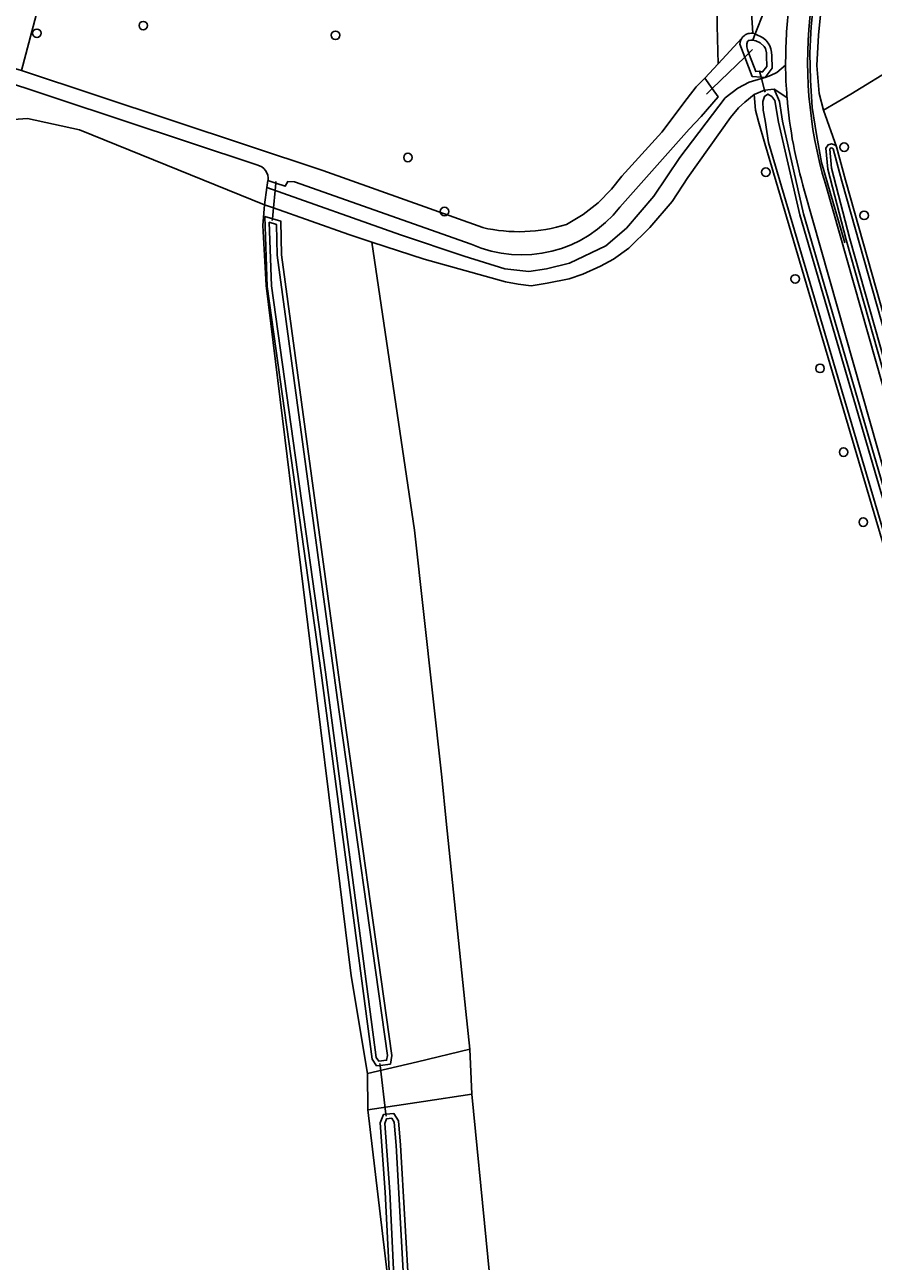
# Model space of a CAD drawing. Extents: x 162879 to 165540, y 384011 to 385181.
# Drawn here: x 164773.1 to 164870.1, y 384825.2 to 384966.7 of the extents above; entities that cross this region are included whole.
import ezdxf

# ---------------------------------------------------------------- set-up
doc = ezdxf.new("R2010")
doc.units = 0
for name, color, linetype in [('IMGEO_Boom', 7, 'Continuous'), ('IMGEO_Bouwland', 7, 'Continuous'), ('IMGEO_Duiker', 7, 'Continuous'), ('IMGEO_Fietspad_gesloten', 7, 'Continuous'), ('IMGEO_Grasland_agrarisch', 7, 'Continuous'), ('IMGEO_Grasland_overig', 7, 'Continuous'), ('IMGEO_Groenvoorziening', 7, 'Continuous'), ('IMGEO_Hek', 7, 'Continuous'), ('IMGEO_Loofbos', 7, 'Continuous'), ('IMGEO_Oever', 7, 'Continuous'), ('IMGEO_Waterloop', 7, 'Continuous')]:
    doc.layers.add(name, color=color, linetype=linetype)

msp = doc.modelspace()

# ---------------------------------------------------------------- linework, layer by layer
at = {"layer": 'IMGEO_Boom'}
for centre in [(164774.46, 384965.74), (164786.63, 384966.62), (164808.61, 384965.51), (164866.79, 384952.72), (164816.9, 384951.54), (164857.83, 384949.85), (164821.07, 384945.35), (164869.07, 384944.91), (164861.2, 384937.63), (164864.03, 384927.4), (164866.73, 384917.82), (164868.98, 384909.81)]:
    msp.add_circle(centre, 0.489, dxfattribs=at)
at = {"layer": 'IMGEO_Bouwland'}
msp.add_lwpolyline([(164953.8, 385034.63), (164950.84, 385083.14), (164922.9, 385061.76), (164893.62, 385039.61), (164873.85, 385024.63), (164871.73, 385026.49), (164871.05, 385027.36), (164866.65, 385024.11), (164867.8, 385021.25), (164868.47, 385018.66), (164868.8, 385016.01), (164868.81, 385013.33), (164868.68, 385012), (164868.24, 385009.62), (164863.87, 384965.52), (164863.68, 384962.05), (164863.95, 384958.84), (164864.42, 384956.93), (164867.56, 384958.77), (164872.79, 384961.97), (164872.05, 384963.06), (164871.54, 384963.84), (164924.42, 385004.61), (164954.27, 385026.82)], close=True, dxfattribs=at)
msp.add_lwpolyline([(164875.17, 384894), (164857.72, 384953.12), (164857, 384955.64), (164856.67, 384956.95), (164856.48, 384958.72), (164855.44, 384957.86), (164854.7, 384957.22), (164853.8, 384956.12), (164848.9, 384949.24), (164847.12, 384946.5), (164844.55, 384943.5), (164842.16, 384941.17), (164840.41, 384939.88), (164838.94, 384939.1), (164836.9, 384938.17), (164835.34, 384937.65), (164832.82, 384937.13), (164831, 384936.86), (164829.52, 384937.02), (164828.06, 384937.3), (164818.75, 384939.9), (164812.75, 384941.85), (164817.63, 384908.88), (164820.77, 384880.61), (164821.28, 384875.6), (164823.53, 384853.8), (164823.97, 384849.49), (164824.22, 384844.33), (164829.14, 384794.23)], dxfattribs=at)
at = {"layer": 'IMGEO_Duiker'}
for points in [[(164856.33, 384964.95), (164856.62, 384965.67), (164857.65, 384968.28), (164857.82, 384968.7)], [(164856.3, 384963.88), (164855.42, 384963.02), (164851.71, 384959.42), (164851.05, 384958.78)], [(164857.12, 384961.39), (164857.3, 384960.73), (164857.33, 384960.58), (164857.69, 384959.24), (164857.75, 384959.01)], [(164801.79, 384948.77), (164801.78, 384948.6), (164801.7, 384947.77), (164801.51, 384945.76), (164801.39, 384944.52), (164801.37, 384944.32)], [(164813.68, 384847.86), (164813.71, 384847.64), (164814.38, 384842.04), (164814.41, 384841.82)]]:
    msp.add_lwpolyline(points, dxfattribs=at)
at = {"layer": 'IMGEO_Fietspad_gesloten'}
for points in [[(164862.26, 384947.68), (164880.94, 384881.86)], [(164883.38, 384882.53), (164864.64, 384948.52)]]:
    msp.add_lwpolyline(points, dxfattribs=at)
for centre, radius, start, end in [((164911.82, 384962.51), 51.72, 172.9372, 180.4344), ((164911.61, 384962.49), 49, 172.6729, 196.5664), ((164911.37, 384962.49), 51.28, 180.4161, 184.5603), ((164911.74, 384962.51), 51.64, 184.5506, 196.679)]:
    msp.add_arc(centre, radius, start, end, dxfattribs=at)
at = {"layer": 'IMGEO_Grasland_agrarisch'}
for points in [[(164852.27, 384968.61), (164852.28, 384966.58)], [(164856.33, 384965.74), (164856.2, 384968.12)], [(164852.28, 384966.58), (164852.38, 384962.26), (164855.1, 384965.2)], [(164872.79, 384961.97), (164867.56, 384958.77), (164864.42, 384956.93), (164865.93, 384952.76), (164866.95, 384948.93), (164875.44, 384918.83)], [(164760.1, 384803.94), (164792.03, 384778.95), (164813.9, 384761.07), (164817.51, 384760.18), (164824.77, 384767.33), (164822.79, 384770.69), (164821.15, 384774.78), (164818.48, 384790.46), (164812.31, 384842.56), (164812.27, 384846.7), (164810.39, 384857.89), (164808.75, 384871.21), (164805.99, 384893.72), (164800.7, 384936.87), (164800.32, 384943.73), (164800.51, 384946.1), (164779.33, 384954.69), (164773.39, 384955.99), (164769.11, 384955.68)]]:
    msp.add_lwpolyline(points, dxfattribs=at)
msp.add_arc((164856.16, 384964.45), 1.3, 82.3246, 144.9098, dxfattribs=at)
at = {"layer": 'IMGEO_Grasland_overig'}
for points in [[(164860.09, 384962.11), (164859.09, 384961.24), (164858.36, 384960.93), (164857.77, 384960.7), (164857.33, 384960.58), (164855.93, 384960.16), (164854.64, 384959.46), (164853.18, 384958.35), (164847.99, 384951.52), (164845.01, 384947.09), (164841.88, 384943.44), (164839.53, 384941.43), (164835.37, 384939.42), (164832.73, 384938.78), (164830.72, 384938.5), (164827.99, 384938.8), (164823.34, 384940.24), (164816.03, 384942.67), (164800.76, 384948.09)], [(164799.62, 384950.69), (164768.9, 384960.88), (164767.23, 384961.08), (164763.74, 384961.3)], [(164800.76, 384948.09), (164800.51, 384946.1), (164801.51, 384945.76), (164810.15, 384942.7), (164812.75, 384941.85), (164818.75, 384939.9), (164828.06, 384937.3), (164829.52, 384937.02), (164831, 384936.86), (164832.82, 384937.13), (164835.34, 384937.65), (164836.9, 384938.17), (164838.94, 384939.1), (164840.41, 384939.88), (164842.16, 384941.17), (164844.55, 384943.5), (164847.12, 384946.5), (164848.9, 384949.24), (164853.8, 384956.12), (164854.7, 384957.22), (164855.44, 384957.86), (164856.48, 384958.72), (164857.69, 384959.24), (164858.8, 384959.35), (164860.25, 384958.41)], [(164769.11, 384955.68), (164773.39, 384955.99), (164779.33, 384954.69), (164800.51, 384946.1), (164800.76, 384948.09), (164800.89, 384948.9)]]:
    msp.add_lwpolyline(points, dxfattribs=at)
msp.add_lwpolyline([(164817.99, 384848.06), (164812.27, 384846.7), (164812.31, 384842.56), (164818.68, 384843.51), (164824.22, 384844.33), (164823.97, 384849.49)], close=True, dxfattribs=at)
for centre, radius, start, end in [((164911.37, 384962.49), 51.28, 180.4161, 184.5603), ((164799.28, 384949.09), 1.63, 353.1685, 77.8887)]:
    msp.add_arc(centre, radius, start, end, dxfattribs=at)
at = {"layer": 'IMGEO_Groenvoorziening'}
for points in [[(164776.84, 385005.27), (164776.9, 385006.45), (164776.98, 385008.23), (164777.03, 385009.4), (164778.02, 385031.34), (164777.87, 385041.44), (164771.29, 385041.67), (164742.64, 385042.32), (164723.71, 385042.61), (164711.92, 385042.87), (164705.81, 385043), (164699.71, 385043.06), (164694.41, 385043.06), (164689.12, 385043.01), (164683.83, 385042.91), (164674.6, 385042.97), (164669.17, 385043), (164656.24, 385012.89), (164777.77, 384980.66), (164772.69, 384961.47), (164807.18, 384950.04), (164825.45, 384943.5)], [(164878.38, 384901.91), (164867.04, 384942.12), (164864.91, 384950.21), (164864.69, 384952.6), (164864.96, 384952.97), (164865.34, 384953.08), (164865.69, 384952.99), (164865.93, 384952.76), (164864.42, 384956.93), (164863.95, 384958.84), (164863.68, 384962.05), (164863.87, 384965.52), (164868.24, 385009.62), (164868.68, 385012), (164868.81, 385013.33), (164868.8, 385016.01), (164868.47, 385018.66), (164867.8, 385021.25), (164866.65, 385024.11), (164865.25, 385027.24), (164864.79, 385028.57), (164863.98, 385028.56)], [(164772.96, 384975.77), (164769.39, 384962.69), (164771.01, 384961.99), (164772.69, 384961.47), (164777.77, 384980.66), (164656.24, 385012.89), (164654.92, 385009.81), (164658.84, 385008.74), (164702.25, 384996.73), (164724.23, 384990.65), (164772.08, 384977.41)], [(164835.05, 384943.86), (164836.93, 384944.99), (164838.65, 384946.35), (164840.17, 384947.92), (164841.35, 384949.4), (164845.93, 384954.41), (164848.85, 384958.28), (164849.88, 384959.62), (164850.86, 384960.62), (164852.38, 384962.26), (164852.28, 384966.58), (164852.27, 384968.61), (164781.32, 384987.93), (164774.04, 384985.1), (164776.73, 385002.79), (164776.84, 385005.27)], [(164857.12, 384969.03), (164857.02, 384970.16), (164859.24, 384993.9), (164858.5, 384993.95), (164856.2, 384968.12), (164856.33, 384965.74)], [(164855.1, 384965.2), (164852.38, 384962.26), (164850.86, 384960.62), (164851.71, 384959.42), (164852.38, 384958.48), (164850.43, 384956.21), (164849.05, 384954.76), (164841.15, 384945.84)], [(164847.99, 384951.52), (164853.18, 384958.35), (164854.64, 384959.46), (164855.93, 384960.16), (164857.33, 384960.58), (164857.77, 384960.7), (164857.3, 384960.73), (164856.28, 384960.78), (164855.42, 384963.02), (164854.86, 384964.51)], [(164856.62, 384965.67), (164856.88, 384965.53)], [(164858.51, 384963.18), (164858.54, 384961.76), (164857.77, 384960.7), (164858.36, 384960.93), (164859.09, 384961.24), (164860.09, 384962.11)], [(164860.25, 384958.41), (164858.8, 384959.35), (164859.39, 384957.92), (164859.73, 384955.67), (164862.16, 384945.07), (164874.03, 384904.4), (164880.72, 384881.06)], [(164824.12, 384941.61), (164803.93, 384948.75), (164803.15, 384948.78), (164802.87, 384948.23), (164801.78, 384948.6), (164800.89, 384948.9), (164800.76, 384948.09), (164816.03, 384942.67), (164823.34, 384940.24), (164827.99, 384938.8), (164830.72, 384938.5), (164832.73, 384938.78), (164835.37, 384939.42), (164839.53, 384941.43), (164841.88, 384943.44), (164845.01, 384947.09), (164847.99, 384951.52)], [(164880.94, 384881.86), (164862.26, 384947.68)], [(164864.64, 384948.52), (164883.38, 384882.53)]]:
    msp.add_lwpolyline(points, dxfattribs=at)
for centre, radius, start, end in [((164911.82, 384962.51), 51.72, 172.9372, 180.4344), ((164911.61, 384962.49), 49, 172.6729, 196.5664), ((164856.16, 384964.45), 1.3, 144.8204, 177.6176), ((164856.16, 384964.48), 1.27, 69.0496, 82.5037), ((164856.19, 384963.31), 2.32, 356.6232, 72.8), ((164911.74, 384962.51), 51.64, 184.5506, 196.679), ((164829.93, 384954.63), 14.25, 245.9554, 321.9222), ((164829.59, 384961.51), 18.47, 257.0274, 287.1927)]:
    msp.add_arc(centre, radius, start, end, dxfattribs=at)
at = {"layer": 'IMGEO_Hek'}
msp.add_lwpolyline([(164866.88, 384941.76), (164864.21, 384950.95), (164863.61, 384954.16), (164863.15, 384957.24), (164862.94, 384960.37), (164862.86, 384963.48), (164863.02, 384966.51), (164863.67, 384973.02)], dxfattribs=at)
at = {"layer": 'IMGEO_Loofbos'}
for points in [[(164817.63, 384908.88), (164812.75, 384941.85), (164810.15, 384942.7), (164801.51, 384945.76), (164800.51, 384946.1), (164800.32, 384943.73), (164800.7, 384936.87), (164805.99, 384893.72), (164808.75, 384871.21), (164810.39, 384857.89), (164812.27, 384846.7), (164817.99, 384848.06), (164823.97, 384849.49), (164823.53, 384853.8), (164821.28, 384875.6), (164820.77, 384880.61)], [(164815.06, 384848.75), (164814.89, 384847.78), (164813.71, 384847.64), (164813.32, 384847.59), (164812.8, 384848.34), (164806.97, 384892.56), (164800.79, 384936.78), (164800.52, 384944.78), (164802.37, 384944.24), (164802.44, 384940.4), (164809.28, 384889.82)]]:
    msp.add_lwpolyline(points, close=True, dxfattribs=at)
for points in [[(164829.14, 384794.23), (164824.22, 384844.33), (164818.68, 384843.51), (164812.31, 384842.56), (164818.48, 384790.46)], [(164814.77, 384823.41), (164814.3, 384833.13), (164813.71, 384841.07), (164814.09, 384842.01), (164814.38, 384842.04), (164815.3, 384842.12), (164815.83, 384841.3), (164816.06, 384838.52), (164817.04, 384821.41)]]:
    msp.add_lwpolyline(points, dxfattribs=at)
at = {"layer": 'IMGEO_Oever'}
for points in [[(164854.86, 384964.51), (164855.42, 384963.02), (164856.28, 384960.78), (164857.3, 384960.73), (164857.77, 384960.7), (164858.54, 384961.76), (164858.51, 384963.18)], [(164855.65, 384964.52), (164855.73, 384964.81), (164855.93, 384964.94)], [(164856.7, 384964.89), (164857.2, 384964.64), (164857.63, 384964.23), (164857.79, 384964.01), (164857.9, 384963.5), (164857.9, 384963.16), (164857.93, 384961.95), (164857.47, 384961.33), (164857.33, 384961.33), (164857.12, 384961.39), (164856.7, 384961.36), (164855.98, 384963.24), (164855.89, 384963.48), (164855.74, 384963.89)], [(164856.88, 384965.53), (164856.62, 384965.67)], [(164880.72, 384881.06), (164874.03, 384904.4), (164862.16, 384945.07), (164859.73, 384955.67), (164859.39, 384957.92), (164858.8, 384959.35), (164857.69, 384959.24), (164856.48, 384958.72), (164856.67, 384956.95), (164857, 384955.64), (164857.72, 384953.12), (164875.17, 384894), (164876.56, 384888.47), (164878.92, 384880.53), (164881.33, 384874.38), (164884.71, 384869.09), (164886.68, 384866.58), (164889.16, 384862.59), (164890.2, 384860.51), (164891.4, 384857.28), (164893.66, 384848.69), (164896.5, 384839.01), (164898.65, 384830.94), (164902.57, 384813.89)], [(164875.59, 384894.11), (164858.14, 384953.24), (164857.75, 384955.76), (164857.52, 384956.95), (164857.48, 384957.93), (164857.67, 384958.52), (164858.05, 384958.79), (164858.51, 384958.52), (164858.85, 384958.04), (164859.3, 384955.59), (164861.74, 384944.96), (164873.61, 384904.28)], [(164866.95, 384948.93), (164865.93, 384952.76), (164865.69, 384952.99), (164865.34, 384953.08), (164864.96, 384952.97), (164864.69, 384952.6), (164864.91, 384950.21), (164867.04, 384942.12), (164878.38, 384901.91), (164882.74, 384886.91), (164885.08, 384879.6), (164886.26, 384877.52)], [(164886.65, 384877.93), (164886.49, 384878.06), (164886.38, 384878.2), (164885.48, 384879.78), (164883.16, 384887.03), (164878.8, 384902.04), (164867.46, 384942.23), (164865.34, 384950.29), (164865.14, 384952.47)], [(164865.53, 384952.53), (164866.53, 384948.82), (164875.02, 384918.71), (164886.23, 384881.23), (164886.72, 384879.64), (164887.16, 384878.62)], [(164887.87, 384878.09), (164887.13, 384879.79), (164886.65, 384881.36), (164875.44, 384918.83), (164866.95, 384948.93)], [(164817.04, 384821.41), (164816.06, 384838.52), (164815.83, 384841.3), (164815.3, 384842.12), (164814.38, 384842.04), (164814.09, 384842.01), (164813.71, 384841.07), (164814.3, 384833.13), (164814.77, 384823.41)], [(164815.29, 384823.46), (164814.82, 384833.17), (164814.24, 384840.98), (164814.46, 384841.52), (164815.04, 384841.58), (164815.32, 384841.13), (164815.55, 384838.48), (164816.52, 384821.36)]]:
    msp.add_lwpolyline(points, dxfattribs=at)
for points in [[(164809.28, 384889.82), (164802.44, 384940.4), (164802.37, 384944.24), (164800.52, 384944.78), (164800.79, 384936.78), (164806.97, 384892.56), (164812.8, 384848.34), (164813.32, 384847.59), (164813.71, 384847.64), (164814.89, 384847.78), (164815.06, 384848.75)], [(164801.94, 384940.36), (164808.79, 384889.75), (164814.55, 384848.76), (164814.46, 384848.22), (164813.56, 384848.12), (164813.27, 384848.53), (164807.46, 384892.63), (164801.29, 384936.83), (164801.03, 384944.11), (164801.88, 384943.86)]]:
    msp.add_lwpolyline(points, close=True, dxfattribs=at)
for centre, radius, start, end in [((164856.16, 384964.45), 1.3, 144.8204, 177.6176), ((164856.16, 384964.45), 1.3, 82.3246, 144.9098), ((164857.62, 384964.49), 1.97, 178.9138, 197.5994), ((164856.19, 384963.09), 1.86, 74.1328, 97.9717), ((164856.16, 384964.48), 1.27, 69.0496, 82.5037), ((164856.19, 384963.31), 2.32, 356.6232, 72.8), ((164865.35, 384952.4), 0.222, 35.2373, 161.8385)]:
    msp.add_arc(centre, radius, start, end, dxfattribs=at)
at = {"layer": 'IMGEO_Waterloop'}
for points in [[(164855.93, 384964.94), (164855.73, 384964.81), (164855.65, 384964.52)], [(164857.9, 384963.5), (164857.79, 384964.01), (164857.63, 384964.23), (164857.2, 384964.64), (164856.7, 384964.89)], [(164855.74, 384963.89), (164855.89, 384963.48), (164855.98, 384963.24), (164856.7, 384961.36), (164857.12, 384961.39), (164857.33, 384961.33), (164857.47, 384961.33), (164857.93, 384961.95), (164857.9, 384963.16), (164857.9, 384963.5)], [(164762.73, 384961.36), (164763.15, 384961.34), (164763.74, 384961.3), (164767.23, 384961.08), (164768.9, 384960.88), (164799.62, 384950.69)], [(164825.45, 384943.5), (164807.18, 384950.04), (164772.69, 384961.47)], [(164841.15, 384945.84), (164849.05, 384954.76), (164850.43, 384956.21), (164852.38, 384958.48), (164851.71, 384959.42), (164850.86, 384960.62), (164849.88, 384959.62), (164848.85, 384958.28), (164845.93, 384954.41), (164841.35, 384949.4), (164840.17, 384947.92), (164838.65, 384946.35), (164836.93, 384944.99), (164835.05, 384943.86)], [(164873.61, 384904.28), (164861.74, 384944.96), (164859.3, 384955.59), (164858.85, 384958.04), (164858.51, 384958.52), (164858.05, 384958.79), (164857.67, 384958.52), (164857.48, 384957.93), (164857.52, 384956.95), (164857.75, 384955.76), (164858.14, 384953.24), (164875.59, 384894.11)], [(164865.14, 384952.47), (164865.34, 384950.29), (164867.46, 384942.23), (164878.8, 384902.04), (164883.16, 384887.03), (164885.48, 384879.78), (164886.38, 384878.2), (164886.49, 384878.06), (164886.65, 384877.93)], [(164887.24, 384878.14), (164887.23, 384878.42), (164887.16, 384878.62), (164886.72, 384879.64), (164886.23, 384881.23), (164875.02, 384918.71), (164866.53, 384948.82), (164865.53, 384952.53)], [(164800.89, 384948.9), (164801.78, 384948.6), (164802.87, 384948.23), (164803.15, 384948.78), (164803.93, 384948.75), (164824.12, 384941.61)], [(164816.52, 384821.36), (164815.55, 384838.48), (164815.32, 384841.13), (164815.04, 384841.58), (164814.46, 384841.52), (164814.24, 384840.98), (164814.82, 384833.17), (164815.29, 384823.46)]]:
    msp.add_lwpolyline(points, dxfattribs=at)
msp.add_lwpolyline([(164801.94, 384940.36), (164801.88, 384943.86), (164801.03, 384944.11), (164801.29, 384936.83), (164807.46, 384892.63), (164813.27, 384848.53), (164813.56, 384848.12), (164814.46, 384848.22), (164814.55, 384848.76), (164808.79, 384889.75)], close=True, dxfattribs=at)
for centre, radius, start, end in [((164857.62, 384964.49), 1.97, 178.9138, 197.5994), ((164856.19, 384963.09), 1.86, 74.1328, 97.9717), ((164865.35, 384952.4), 0.222, 35.2373, 161.8385), ((164799.28, 384949.09), 1.63, 353.1685, 77.8887), ((164829.93, 384954.63), 14.25, 245.9554, 321.9222), ((164829.59, 384961.51), 18.47, 257.0274, 287.1927)]:
    msp.add_arc(centre, radius, start, end, dxfattribs=at)

doc.saveas('drawing.dxf')
